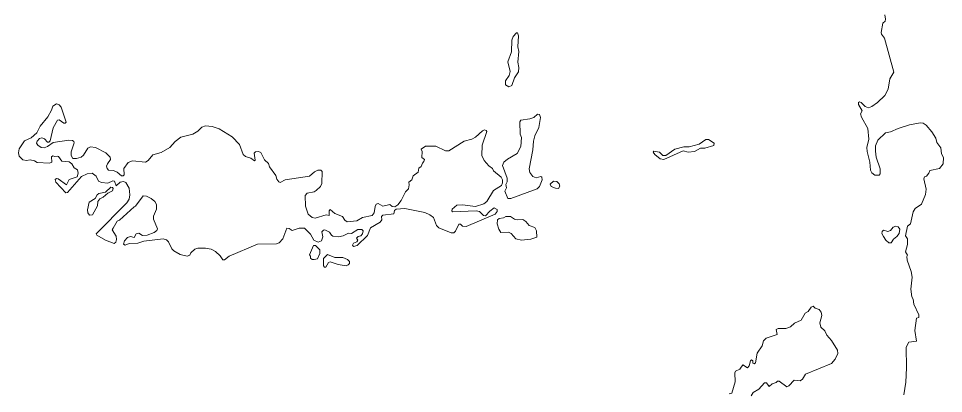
# Model space of a CAD drawing. Extents: x 369010 to 735936, y 6377141 to 6616555.
# Drawn here: x 478252 to 481725, y 6479261 to 6480668 of the extents above; entities that cross this region are included whole.
import ezdxf

# ---------------------------------------------------------------- set-up
doc = ezdxf.new("R2010")
doc.units = 0
doc.header["$LTSCALE"] = 40
doc.layers.add('3', color=7, linetype='Continuous', lineweight=13)

msp = doc.modelspace()

# ---------------------------------------------------------------- linework, layer by layer
at = {"layer": '3'}
for points in [[(481503.94, 6480681.61), (481506.42, 6480665.39), (481505.42, 6480658.61), (481496.32, 6480650.5), (481490.86, 6480616.24), (481491.85, 6480610.12), (481503.27, 6480594.39), (481537.53, 6480466.95), (481522.8, 6480441.47), (481517.18, 6480403.4), (481504.43, 6480379.9), (481477.12, 6480352.59), (481456.1, 6480337.7), (481442.53, 6480333.72), (481430.12, 6480338.69), (481415.89, 6480353.58), (481409.6, 6480355.9), (481405.13, 6480353.58), (481405.46, 6480345.47), (481419.36, 6480322.3), (481413.57, 6480311.05), (481416.55, 6480297.97), (481440.88, 6480255.94), (481444.68, 6480215.22), (481437.07, 6480183.78), (481437.4, 6480169.05), (481447.99, 6480129.33), (481449.98, 6480099.7), (481455.61, 6480088.78), (481466.53, 6480080.17)], [(478645.02, 6480077.69), (478638.4, 6480078.35), (478623.17, 6480092.09), (478609.1, 6480097.88), (478590.24, 6480098.87), (478584.78, 6480105.33), (478583.12, 6480114.76), (478585.77, 6480123.53), (478597.19, 6480138.93), (478596.53, 6480147.7), (478579.81, 6480163.92), (478541.91, 6480183.78), (478522.38, 6480186.42), (478512.95, 6480181.46), (478496.07, 6480155.48), (478487.29, 6480148.03), (478469.75, 6480142.73), (478456.18, 6480142.4), (478449.39, 6480154.81), (478449.72, 6480167.56), (478460.81, 6480202.31), (478460.15, 6480207.28), (478454.52, 6480210.75), (478440.62, 6480211.42), (478382.03, 6480203.64), (478360.85, 6480187.42), (478348.11, 6480182.45), (478337.02, 6480183.78), (478325.1, 6480193.21), (478320.47, 6480200.66), (478321.79, 6480208.27), (478330.56, 6480217.71), (478339.66, 6480220.52), (478349.43, 6480217.37), (478360.52, 6480203.97), (478365.98, 6480203.97), (478371.61, 6480209.6), (478382.86, 6480257.76), (478399.08, 6480286.39), (478405.54, 6480287.71), (478422.25, 6480275.3), (478427.71, 6480275.3), (478430.69, 6480279.11), (478411.82, 6480335.21), (478405.54, 6480344.98), (478394.78, 6480348.12), (478381.04, 6480339.18), (478376.74, 6480324.79), (478362.67, 6480299.46), (478333.21, 6480264.54), (478320.8, 6480239.22), (478299.61, 6480220.35), (478274.79, 6480209.6), (478255.26, 6480179.31), (478252.28, 6480164.58), (478254.93, 6480152.33), (478268.5, 6480138.59), (478282.9, 6480135.62), (478296.3, 6480137.6), (478312.36, 6480133.96), (478322.12, 6480128.17), (478368.63, 6480125.52), (478377.4, 6480129.82), (478376.08, 6480149.02), (478381.21, 6480153.16), (478388.65, 6480150.01), (478397.09, 6480151.34), (478402.89, 6480150.01), (478415.3, 6480133.46), (478442.94, 6480130.48), (478452.7, 6480123.53), (478461.48, 6480107.98), (478473.89, 6480099.87), (478476.87, 6480087.45), (478471.9, 6480074.21), (478442.94, 6480064.61), (478432.84, 6480043.59), (478401.4, 6480066.6), (478394.78, 6480067.92), (478389.65, 6480063.79), (478392.46, 6480054.02), (478430.03, 6480013.64), (478435.82, 6480015.29), (478488.78, 6480074.88), (478509.8, 6480085.47), (478528.34, 6480087.45), (478544.39, 6480077.03), (478553.16, 6480058.16), (478563.26, 6480053.03), (478588.09, 6480050.38), (478606.13, 6480059.15), (478612.91, 6480058.49), (478619.37, 6480040.95), (478634.1, 6480053.69), (478646.01, 6480056.84), (478655.45, 6480053.36), (478667.69, 6480032.18), (478670.01, 6480006.19), (478667.69, 6479989.81), (478658.59, 6479976.23)], [(479993.38, 6480192.55), (480009.93, 6480244.02), (480007.94, 6480248.65), (480001.16, 6480250.14), (479994.04, 6480247), (479967.56, 6480222.5), (479954.32, 6480215.39), (479925.85, 6480208.27), (479867.27, 6480171.69), (479854.69, 6480172.36), (479818.61, 6480189.4), (479779.88, 6480189.73), (479764.16, 6480177.98), (479768.13, 6480169.21), (479766.81, 6480146.7), (479775.91, 6480138.93), (479774.25, 6480131.48), (479768.46, 6480125.52), (479763.99, 6480113.11), (479755.22, 6480106.65), (479752.08, 6480091.09), (479734.37, 6480077.36), (479729.24, 6480062.46), (479717.82, 6480053.69), (479719.14, 6480043.59), (479715.83, 6480029.2), (479704.74, 6480017.45), (479688.36, 6479985.34), (479675.94, 6479968.95), (479664.69, 6479962.17), (479655.42, 6479963.16), (479645.99, 6479970.61), (479619.34, 6479964.48), (479602.96, 6479974.58), (479595.51, 6479971.93), (479590.87, 6479963.16), (479587.4, 6479939.33), (479579.79, 6479928.9), (479543.71, 6479922.11), (479522.52, 6479909.7), (479485.95, 6479905.56), (479477.84, 6479911.03), (479468.4, 6479925.09), (479440.1, 6479936.35), (479422.56, 6479951.08), (479419.08, 6479946.44), (479418.42, 6479928.57), (479407.33, 6479931.22), (479365.95, 6479919.14), (479354.87, 6479922.11), (479339.64, 6479934.2), (479329.87, 6479963.82), (479328.39, 6480004.2), (479335.83, 6480012.65), (479361.65, 6480017.45), (479369.76, 6480022.41), (479385.98, 6480037.97), (479390.95, 6480049.06), (479391.61, 6480094.24), (479387.64, 6480098.87), (479375.88, 6480099.54), (479363.97, 6480093.25), (479344.11, 6480076.36), (479252.75, 6480063.46), (479234.88, 6480053.36), (479229.25, 6480054.85), (479221.47, 6480065.94), (479218.82, 6480079.67), (479194.33, 6480112.28), (479190.35, 6480124.2), (479175.46, 6480137.6), (479162.05, 6480164.91), (479153.61, 6480169.87), (479141.53, 6480167.56), (479137.06, 6480162.59), (479141.03, 6480136.94), (479138.06, 6480133.63), (479123.82, 6480143.72), (479104.95, 6480150.01), (479096.18, 6480158.45), (479081.95, 6480195.53), (479054.48, 6480224.16), (479005.82, 6480254.78), (478978.84, 6480263.55), (478954.51, 6480265.54), (478940.77, 6480260.24), (478925.71, 6480246.01), (478906.85, 6480234.59), (478861.17, 6480223.5), (478839.98, 6480206.95), (478820.45, 6480184.11), (478787.52, 6480165.9), (478756.57, 6480156.8), (478738.86, 6480135.95), (478728.76, 6480128.83), (478679.61, 6480133.96), (478663.72, 6480127.84), (478648.16, 6480105), (478648.83, 6480081.99), (478645.02, 6480077.69)], [(481466.53, 6480080.17), (481482.92, 6480080.17), (481487.05, 6480085.14), (481487.05, 6480103.67), (481471.83, 6480148.19), (481468.85, 6480170.7), (481469.84, 6480189.9), (481477.62, 6480212.41), (481506.58, 6480239.39), (481525.62, 6480243.36), (481553.92, 6480255.94), (481596.62, 6480269.01), (481637.5, 6480276.46), (481648.75, 6480275.8), (481659.18, 6480268.35), (481680.69, 6480243.36), (481695.42, 6480219.53), (481699.56, 6480202.98), (481713.96, 6480182.78), (481717.27, 6480159.94), (481724.55, 6480147.03), (481723.89, 6480122.87), (481709.49, 6480105), (481673.25, 6480098.21), (481669.6, 6480087.78), (481660.83, 6480076.7), (481653.72, 6480074.71), (481651.07, 6480066.93), (481659.18, 6480028.53), (481656.7, 6480008.34), (481641.63, 6479971.27), (481618.8, 6479955.88), (481610.35, 6479943.46), (481600.92, 6479897.29), (481589.83, 6479888.52), (481582.38, 6479853.43), (481590, 6479841.35), (481589.67, 6479820.83), (481582.38, 6479792.86), (481589.34, 6479780.77), (481587.02, 6479775.64), (481588.67, 6479761.91), (481603.57, 6479718.71), (481607.21, 6479697.86), (481602.24, 6479652.84), (481606.22, 6479623.55), (481611.02, 6479615.44), (481613.66, 6479596.9), (481631.54, 6479555.85), (481631.54, 6479546.75), (481623.76, 6479544.27), (481616.97, 6479497.93), (481622.77, 6479458.04), (481594.14, 6479454.4), (481584.37, 6479434.54), (481585.36, 6479357.75), (481582.72, 6479303.3), (481575.93, 6479255.8)], [(478859.02, 6479783.09), (478885.83, 6479776.97), (478895.26, 6479780.28), (478899.07, 6479788.72), (478914.46, 6479802.62), (478925.71, 6479806.26), (478954.35, 6479806.92), (478975.2, 6479802.62), (478991.42, 6479794.51), (479009.62, 6479778.29), (479019.89, 6479763.23), (479026.01, 6479762.24), (479042.56, 6479775.97), (479148.98, 6479821.49), (479220.31, 6479822.48), (479231.07, 6479826.45), (479244.81, 6479841.02), (479259.37, 6479881.07), (479267.81, 6479880.74), (479279.89, 6479873.29), (479306.37, 6479882.06), (479325.57, 6479881.73), (479348.08, 6479858.56), (479360.49, 6479836.55), (479377.37, 6479828.77), (479389.29, 6479834.56), (479394.75, 6479848.63), (479390.95, 6479868.33), (479396.74, 6479874.62), (479402.03, 6479875.61), (479419.91, 6479867.17), (479427.36, 6479855.42), (479432.82, 6479852.11), (479453.67, 6479848.63), (479471.05, 6479852.44), (479490.58, 6479862.2), (479502.16, 6479861.21), (479525.67, 6479876.93), (479540.56, 6479876.93), (479546.19, 6479870.97), (479543.21, 6479860.22), (479537.75, 6479852.44), (479527.32, 6479850.12), (479521.36, 6479844), (479526.33, 6479836.88), (479522.02, 6479829.93), (479509.45, 6479825.46), (479505.81, 6479818.34), (479509.94, 6479813.38), (479523.18, 6479816.69), (479562.9, 6479854.42), (479574.16, 6479883.06), (479609.58, 6479903.91), (479615.87, 6479913.34), (479614.54, 6479925.09), (479619.34, 6479930.56), (479661.21, 6479935.85), (479663.86, 6479948.43), (479670.32, 6479953.4), (479701.93, 6479955.71), (479777.56, 6479940.98), (479796.76, 6479931.88), (479810.17, 6479921.12), (479821.42, 6479891.83), (479830.52, 6479883.39), (479876.37, 6479864.19), (479886.13, 6479863.53), (479893.25, 6479870.31), (479904.67, 6479896.79), (479911.46, 6479896.79), (479919.23, 6479889.51), (479932.64, 6479887.52), (480041.54, 6479933.87), (480048.99, 6479944.62), (480049.65, 6479951.74), (480037.57, 6479957.53), (480021.19, 6479945.95), (480005.3, 6479928.24), (479997.68, 6479928.57), (479983.12, 6479943.96), (479970.38, 6479946.44), (479881.5, 6479942.31), (479878.36, 6479947.11), (479880.18, 6479952.73), (479897.55, 6479967.63), (479919.23, 6479968.62), (479968.22, 6479963.16), (479999.5, 6479972.92), (480010.26, 6479981.03), (480035.42, 6480022.41), (480065.04, 6480041.61), (480069.68, 6480051.7), (480069.35, 6480063.46), (480064.22, 6480072.56), (480035.25, 6480096.23), (480031.61, 6480105.66), (480017.38, 6480115.75), (480000.17, 6480134.95), (479991.39, 6480153.82), (479993.38, 6480192.55)], [(478658.59, 6479976.23), (478543.9, 6479860.88), (478546.88, 6479855.09), (478578.98, 6479836.88), (478611.92, 6479824.47), (478617.71, 6479828.44), (478620.69, 6479839.2), (478618.87, 6479851.11), (478604.31, 6479875.28), (478607.45, 6479882.06), (478622.84, 6479907.88), (478631.28, 6479911.36), (478686.06, 6479962.17), (478691.69, 6479963.82), (478720.32, 6480002.88), (478732.9, 6480001.23), (478750.28, 6479993.45), (478764.18, 6479981.7), (478770.14, 6479969.95), (478770.14, 6479953.06), (478759.38, 6479926.75), (478759.38, 6479915.66), (478774.44, 6479879.41), (478772.13, 6479872.3), (478762.03, 6479865.18), (478735.05, 6479855.75), (478717.18, 6479854.09), (478703.44, 6479862.53), (478694.01, 6479860.55), (478685.9, 6479846.98), (478672.66, 6479849.79), (478660.91, 6479846.31), (478649.82, 6479833.57), (478646.18, 6479821.49), (478652.8, 6479818.34), (478667.69, 6479823.47), (478700.63, 6479825.13), (478722.14, 6479833.24), (478795.13, 6479842.01), (478807.88, 6479838.2), (478815.32, 6479830.92), (478827.24, 6479804.61), (478835.35, 6479796.83), (478859.02, 6479783.09)], [(481003.12, 6479251.99), (481009.74, 6479265.4), (481031.26, 6479277.64), (481052.61, 6479301.81), (481059.56, 6479300.81), (481070.48, 6479287.41), (481081.9, 6479297.17), (481096.3, 6479302.14), (481101.43, 6479307.93), (481107.39, 6479307.93), (481136.35, 6479286.75), (481144.46, 6479289.72), (481163.66, 6479311.57), (481186.66, 6479308.59), (481195.6, 6479314.72), (481206.19, 6479334.24), (481304.5, 6479373.63), (481317.74, 6479389.69), (481327.51, 6479411.87), (481326.52, 6479424.11), (481304.01, 6479460.52), (481286.46, 6479479.72), (481279.18, 6479496.44), (481263.62, 6479509.68), (481259.98, 6479526.73), (481267.43, 6479553.7), (481265.78, 6479566.45), (481258.33, 6479575.88), (481243.1, 6479581.01), (481235.49, 6479588.79), (481227.38, 6479585.65), (481216.12, 6479568.43), (481205.37, 6479562.81), (481190.64, 6479536.82), (481164.98, 6479524.74), (481149.92, 6479510.84), (481132.88, 6479504.88), (481104.24, 6479505.54), (481096.46, 6479501.57), (481100.44, 6479482.7), (481058.4, 6479468.47), (481048.96, 6479458.37), (481043.5, 6479440.17), (481025.63, 6479413.02), (481018.84, 6479375.95), (481013.38, 6479372.48), (481008.75, 6479375.29), (481008.42, 6479384.06), (481003.78, 6479387.04), (480999.64, 6479384.39), (480995.34, 6479364.53), (480988.22, 6479358.08), (480971.34, 6479368.5), (480960.09, 6479352.62), (480944.2, 6479344.84), (480941.22, 6479338.55), (480942.55, 6479305.12), (480929.47, 6479262.42), (480919.38, 6479260.1)]]:
    msp.add_lwpolyline(points, dxfattribs=at)
for points in [[(480121.15, 6480614.91), (480109.07, 6480601.18), (480104.76, 6480587.11), (480102.78, 6480543.58), (480088.71, 6480505.85), (480097.48, 6480468.94), (480094.17, 6480454.04), (480080.93, 6480434.18), (480080.6, 6480419.12), (480093.18, 6480412.01), (480103.94, 6480417.3), (480114.2, 6480445.27), (480128.93, 6480468.28), (480130.91, 6480484.99), (480126.28, 6480504.52), (480130.25, 6480544.24), (480126.61, 6480562.12), (480128.6, 6480602.83), (480125.95, 6480613.92)], [(480200.59, 6480308.9), (480186.52, 6480297.15), (480171.63, 6480291.69), (480138.36, 6480287.05), (480133.73, 6480280.93), (480135.05, 6480234.92), (480140.02, 6480221.35), (480137.87, 6480187.42), (480124.79, 6480162.1), (480088.05, 6480140.58), (480074.48, 6480129.16), (480068.85, 6480116.42), (480086.56, 6480069.25), (480086.89, 6480055.35), (480082.09, 6480045.25), (480084.41, 6480033.5), (480078.45, 6480020.76), (480089.37, 6479993.12), (480099.8, 6479993.12), (480199.1, 6480029.2), (480207.87, 6480037.31), (480218.63, 6480062.46), (480216.65, 6480073.22), (480213, 6480075.54), (480195.46, 6480070.57), (480182.72, 6480074.88), (480171.79, 6480090.43), (480169.64, 6480104.5), (480183.54, 6480175.67), (480185.37, 6480208.27), (480190, 6480227.8), (480204.89, 6480258.75), (480211.68, 6480296.82), (480208.2, 6480307.9)], [(480832.32, 6480214.06), (480806.83, 6480196.19), (480769.76, 6480186.26), (480750.06, 6480186.59), (480716.63, 6480177.82), (480682.37, 6480154.65), (480671.45, 6480154.15), (480658.04, 6480166.73), (480637.19, 6480170.7), (480635.2, 6480166.4), (480640.34, 6480157.79), (480660.36, 6480142.07), (480675.09, 6480139.75), (480747.91, 6480171.53), (480765.62, 6480166.73), (480789.45, 6480168.88), (480812.63, 6480181.96), (480828.35, 6480181.96), (480862.11, 6480192.05), (480863.6, 6480200.33), (480842.08, 6480214.56)], [(480279.21, 6480030.52), (480284.01, 6480038.63), (480282.35, 6480047.4), (480273.58, 6480056.34), (480260.83, 6480058.49), (480248.59, 6480047.24), (480251.4, 6480037.97), (480268.12, 6480031.18)], [(478598.68, 6480034.82), (478578.32, 6480016.62), (478553.5, 6480011.98), (478547.04, 6480006.19), (478540.42, 6479992.45), (478517.42, 6479979.71), (478510.8, 6479950.75), (478512.78, 6479939.16), (478519.4, 6479930.06), (478530.66, 6479931.88), (478548.7, 6479965.15), (478550.19, 6479981.7), (478557.14, 6479991.79), (478570.71, 6479998.08), (478587.09, 6480012.31), (478604.97, 6480022.08), (478607.62, 6480030.19), (478605.3, 6480034.16)], [(480092.02, 6479867.17), (480102.12, 6479861.87), (480119, 6479842.01), (480140.18, 6479836.88), (480174.94, 6479840.52), (480197.78, 6479848.3), (480196.78, 6479871.64), (480190, 6479883.72), (480169.64, 6479891.83), (480156.9, 6479906.89), (480145.81, 6479914.34), (480124.29, 6479913.34), (480114.03, 6479915.33), (480099.3, 6479924.76), (480081.43, 6479925.76), (480072.99, 6479920.79), (480056.93, 6479918.31), (480050.15, 6479912.68), (480048.82, 6479897.45), (480054.78, 6479878.26), (480063.22, 6479865.84)], [(481545.97, 6479888.85), (481536.21, 6479885.87), (481525.45, 6479872.63), (481515.36, 6479868.99), (481499.47, 6479873.62), (481494.01, 6479869.32), (481493.67, 6479861.87), (481498.8, 6479850.12), (481507.58, 6479837.05), (481519.33, 6479827.12), (481528.43, 6479827.12), (481536.87, 6479840.69), (481549.95, 6479850.45), (481558.39, 6479861.87), (481560.37, 6479878.09), (481554.41, 6479886.2)], [(479361.98, 6479763.89), (479374.06, 6479766.21), (479383.17, 6479786.07), (479383.17, 6479800.8), (479367.78, 6479816.36), (479359.67, 6479816.69), (479344.94, 6479780.94), (479348.74, 6479775.97), (479348.58, 6479769.19), (479354.2, 6479763.89)], [(479411.8, 6479782.6), (479396.74, 6479767.87), (479397.73, 6479740.56), (479400.38, 6479734.93), (479405.51, 6479734.93), (479415.94, 6479752.31), (479422.23, 6479755.45), (479452.18, 6479745.69), (479482.14, 6479740.23), (479490.25, 6479743.54), (479494.39, 6479749.33), (479495.05, 6479756.78), (479487.27, 6479764.56), (479470.06, 6479771.84), (479440.1, 6479771.18)]]:
    msp.add_lwpolyline(points, close=True, dxfattribs=at)

doc.saveas('drawing.dxf')
